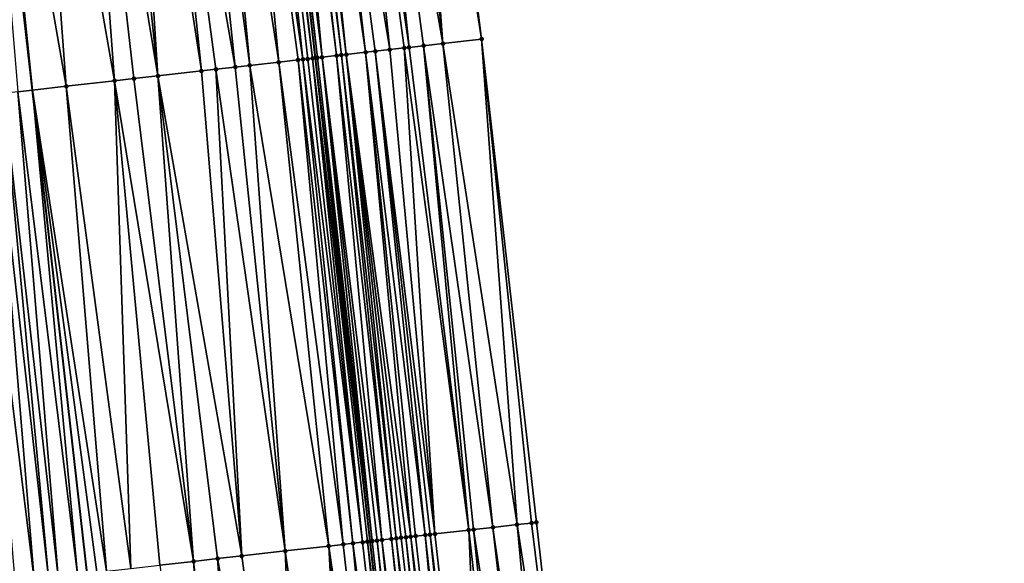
# Model space of a CAD drawing. Header units: feet. Extents: x 2004186 to 2014793, y 836912 to 864902.
# Tile 303 of 656: x 2010711 to 2010751, y 846584 to 846607. Entities that reach past the tile are written whole.
import ezdxf

# ---------------------------------------------------------------- set-up
doc = ezdxf.new("R2010")
doc.units = ezdxf.units.FT
doc.header["$LTSCALE"] = 100
doc.header["$MEASUREMENT"] = 0
for name, color, linetype, lineweight in [('EP_Travel Lane', 5, 'Continuous', 40), ('GPL_Skip Line', 2, 'Continuous', 40), ('Road Shots', 4, 'Continuous', 200), ('Road X-Section', 30, 'Continuous', 13)]:
    doc.layers.add(name, color=color, linetype=linetype, lineweight=lineweight)
doc.layers.add('I-77 SB_MM21-27-Surface-Border', color=7, linetype='Continuous')
doc.layers.add('I-77 SB_MM21-27-Surface-TIN', color=7, linetype='Continuous')

msp = doc.modelspace()

# ---------------------------------------------------------------- linework, layer by layer
at = {"layer": 'EP_Travel Lane'}
msp.add_polyline3d([(2010746.259659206, 846361.4718265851, 432.4409175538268), (2010744.67706048, 846381.4357524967, 432.6228364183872), (2010743.072637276, 846401.3705133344, 432.778790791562), (2010741.468191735, 846421.3055517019, 432.9162438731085), (2010739.747852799, 846441.3626244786, 433.0615329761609), (2010737.914762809, 846461.2920762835, 433.2014829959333), (2010736.070887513, 846481.2060482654, 433.356833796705), (2010734.227110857, 846501.1189549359, 433.5070528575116), (2010732.287668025, 846521.116699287, 433.7008599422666), (2010729.770920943, 846545.319774, 433.8500635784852), (2010727.518606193, 846565.1922004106, 433.9705695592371), (2010725.2662734, 846585.0647860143, 434.056638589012), (2010723.013937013, 846604.9374033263, 434.1358376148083), (2010720.732234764, 846624.9792221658, 434.2279998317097), (2010718.234095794, 846644.8225446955, 434.2954685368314), (2010715.735963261, 846664.6658160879, 434.3752531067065), (2010713.237841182, 846684.5090044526, 434.4749568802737)], dxfattribs=at)
at = {"layer": 'GPL_Skip Line'}
msp.add_polyline3d([(2010734.617451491, 846360.5594250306, 431.9941093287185), (2010733.025973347, 846380.4948676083, 432.1625931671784), (2010731.409516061, 846400.4284173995, 432.325664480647), (2010729.793053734, 846420.3620293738, 432.467986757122), (2010728.069054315, 846440.2864457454, 432.6096846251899), (2010726.21669693, 846460.1997938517, 432.7514885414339), (2010724.351219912, 846480.111282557, 432.9079875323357), (2010722.485731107, 846500.0228970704, 433.0638648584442), (2010720.544946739, 846519.927025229, 433.2578940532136), (2010718.140114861, 846544.0008914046, 433.4169742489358), (2010715.883260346, 846563.8728191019, 433.5338772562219), (2010713.626386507, 846583.7449169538, 433.6139725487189), (2010711.369514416, 846603.6169994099, 433.697398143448), (2010709.099465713, 846623.4874468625, 433.7894488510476), (2010706.552418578, 846643.3244748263, 433.860446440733), (2010704.005384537, 846663.1614008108, 433.9559335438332), (2010701.458350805, 846682.9983243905, 434.0519981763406), (2010698.883065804, 846702.8314638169, 434.1350826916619)], dxfattribs=at)
at = {"layer": 'I-77 SB_MM21-27-Surface-Border', "color": 3, "linetype": 'ByBlock', "lineweight": -2}
msp.add_polyline3d([(2010719.312135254, 846685.2879506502, 434.7076173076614), (2010721.660792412, 846665.4255960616, 434.6020388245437), (2010724.604577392, 846645.6395493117, 434.5214249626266), (2010727.350005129, 846625.8279209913, 434.4675148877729), (2010729.851073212, 846605.7127080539, 434.3897048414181), (2010732.107943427, 846585.8406421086, 434.3027260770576), (2010734.364810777, 846565.968601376, 434.210275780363), (2010736.422944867, 846546.0740862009, 434.0973871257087), (2010738.851227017, 846521.7817855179, 433.9343033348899), (2010741.00522275, 846501.7516160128, 433.7713409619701), (2010743.26886303, 846481.8784288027, 433.6327471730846), (2010745.134406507, 846461.9662307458, 433.4748969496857), (2010746.988906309, 846442.0297828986, 433.3554525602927), (2010748.133269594, 846421.8440917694, 433.18541255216), (2010748.753034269, 846401.8292767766, 433.0085829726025), (2010750.170162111, 846381.8793619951, 432.8382511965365), (2010751.366102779, 846361.8719435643, 432.6467753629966)], dxfattribs=at)
at = {"layer": 'I-77 SB_MM21-27-Surface-TIN', "color": 128, "linetype": 'ByBlock', "lineweight": -2}
for points in [[(2010724.771126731, 846625.4971849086, 434.3757625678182), (2010723.977623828, 846625.3954344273, 434.3440569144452), (2010726.870187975, 846605.3745906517, 434.2996482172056)], [(2010726.159753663, 846625.6752727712, 434.425359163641), (2010724.771126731, 846625.4971849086, 434.3757625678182), (2010728.261264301, 846605.532409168, 434.3350995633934)], [(2010724.771126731, 846625.4971849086, 434.3757625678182), (2010727.466360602, 846605.4422530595, 434.3092388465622), (2010728.261264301, 846605.532409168, 434.3350995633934)], [(2010724.771126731, 846625.4971849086, 434.3757625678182), (2010726.870187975, 846605.3745906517, 434.2996482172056), (2010727.466360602, 846605.4422530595, 434.3092388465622)], [(2010726.754878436, 846625.7516043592, 434.4446412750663), (2010726.159753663, 846625.6752727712, 434.425359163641), (2010728.261264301, 846605.532409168, 434.3350995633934)], [(2010726.754878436, 846625.7516043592, 434.4446412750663), (2010729.851073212, 846605.7127080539, 434.3897048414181), (2010727.350005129, 846625.8279209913, 434.4675148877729)], [(2010726.754878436, 846625.7516043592, 434.4446412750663), (2010728.261264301, 846605.532409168, 434.3350995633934), (2010729.851073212, 846605.7127080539, 434.3897048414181)], [(2010721.398755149, 846625.0646226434, 434.2704835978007), (2010720.803619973, 846624.9883720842, 434.2317430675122), (2010723.293103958, 846604.969041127, 434.150185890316)], [(2010721.597132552, 846625.090047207, 434.281545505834), (2010721.398755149, 846625.0646226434, 434.2704835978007), (2010723.889295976, 846605.036532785, 434.1967129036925)], [(2010721.398755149, 846625.0646226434, 434.2704835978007), (2010723.293103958, 846604.969041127, 434.150185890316), (2010723.889295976, 846605.036532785, 434.1967129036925)], [(2010721.795508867, 846625.1154802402, 434.2905734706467), (2010721.597132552, 846625.090047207, 434.281545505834), (2010724.08802509, 846605.0590437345, 434.2092518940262)], [(2010721.597132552, 846625.090047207, 434.281545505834), (2010723.889295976, 846605.036532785, 434.1967129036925), (2010724.08802509, 846605.0590437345, 434.2092518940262)], [(2010722.19225747, 846625.1663776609, 434.3010999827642), (2010721.795508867, 846625.1154802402, 434.2905734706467), (2010724.286750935, 846605.0815834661, 434.2155646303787)], [(2010721.795508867, 846625.1154802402, 434.2905734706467), (2010724.08802509, 846605.0590437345, 434.2092518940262), (2010724.286750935, 846605.0815834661, 434.2155646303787)], [(2010722.787377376, 846625.2427471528, 434.3112798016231), (2010722.19225747, 846625.1663776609, 434.3010999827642), (2010725.081650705, 846605.1717741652, 434.2339427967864)], [(2010722.19225747, 846625.1663776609, 434.3010999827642), (2010724.286750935, 846605.0815834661, 434.2155646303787), (2010725.081650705, 846605.1717741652, 434.2339427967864)], [(2010723.977623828, 846625.3954344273, 434.3440569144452), (2010722.787377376, 846625.2427471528, 434.3112798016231), (2010726.07528316, 846605.2844443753, 434.2716605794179)], [(2010722.787377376, 846625.2427471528, 434.3112798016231), (2010725.479103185, 846605.2168466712, 434.2480733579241), (2010726.07528316, 846605.2844443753, 434.2716605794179)], [(2010722.787377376, 846625.2427471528, 434.3112798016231), (2010725.081650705, 846605.1717741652, 434.2339427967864), (2010725.479103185, 846605.2168466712, 434.2480733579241)], [(2010723.977623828, 846625.3954344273, 434.3440569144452), (2010726.671462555, 846605.3520471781, 434.2941448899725), (2010726.870187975, 846605.3745906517, 434.2996482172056)], [(2010723.977623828, 846625.3954344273, 434.3440569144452), (2010726.07528316, 846605.2844443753, 434.2716605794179), (2010726.671462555, 846605.3520471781, 434.2941448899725)], [(2010718.423117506, 846624.6830720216, 434.1483014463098), (2010717.629613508, 846624.5813300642, 434.1145488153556), (2010720.312205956, 846604.631036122, 434.0358155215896)], [(2010719.613368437, 846624.8357244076, 434.1894568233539), (2010718.423117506, 846624.6830720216, 434.1483014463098), (2010721.504568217, 846604.7662111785, 434.0873924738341)], [(2010718.423117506, 846624.6830720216, 434.1483014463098), (2010720.312205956, 846604.631036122, 434.0358155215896), (2010721.504568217, 846604.7662111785, 434.0873924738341)], [(2010720.406867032, 846624.9375084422, 434.2131049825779), (2010719.613368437, 846624.8357244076, 434.1894568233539), (2010722.498199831, 846604.8788887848, 434.1235104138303)], [(2010719.613368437, 846624.8357244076, 434.1894568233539), (2010722.299472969, 846604.8563580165, 434.115258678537), (2010722.498199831, 846604.8788887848, 434.1235104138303)], [(2010719.613368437, 846624.8357244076, 434.1894568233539), (2010721.504568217, 846604.7662111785, 434.0873924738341), (2010722.299472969, 846604.8563580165, 434.115258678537)], [(2010720.605242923, 846624.9629447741, 434.2213407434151), (2010720.406867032, 846624.9375084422, 434.2131049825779), (2010722.895649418, 846604.9239867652, 434.132130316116)], [(2010720.406867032, 846624.9375084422, 434.2131049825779), (2010722.696925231, 846604.9014324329, 434.1289759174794), (2010722.895649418, 846604.9239867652, 434.132130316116)], [(2010720.406867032, 846624.9375084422, 434.2131049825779), (2010722.498199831, 846604.8788887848, 434.1235104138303), (2010722.696925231, 846604.9014324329, 434.1289759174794)], [(2010720.605242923, 846624.9629447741, 434.2213407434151), (2010723.013937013, 846604.9374033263, 434.1358376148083), (2010720.732234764, 846624.9792221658, 434.2279998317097)], [(2010720.605242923, 846624.9629447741, 434.2213407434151), (2010722.895649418, 846604.9239867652, 434.132130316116), (2010723.013937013, 846604.9374033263, 434.1358376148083)], [(2010720.803619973, 846624.9883720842, 434.2317430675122), (2010720.732234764, 846624.9792221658, 434.2279998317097), (2010723.094375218, 846604.9465268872, 434.1383586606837)], [(2010723.094375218, 846604.9465268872, 434.1383586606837), (2010720.732234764, 846624.9792221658, 434.2279998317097), (2010723.013937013, 846604.9374033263, 434.1358376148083)], [(2010720.803619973, 846624.9883720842, 434.2317430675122), (2010723.094375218, 846604.9465268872, 434.1383586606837), (2010723.293103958, 846604.969041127, 434.150185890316)], [(2010715.249108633, 846624.2760487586, 434.0266028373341), (2010714.455605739, 846624.1742982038, 433.9949148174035), (2010716.536403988, 846604.2028773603, 433.8950757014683)], [(2010716.24098251, 846624.4032738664, 434.0573482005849), (2010715.249108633, 846624.2760487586, 434.0266028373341), (2010718.324943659, 846604.4056727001, 433.9653555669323)], [(2010715.249108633, 846624.2760487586, 434.0266028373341), (2010716.536403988, 846604.2028773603, 433.8950757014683), (2010718.324943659, 846604.4056727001, 433.9653555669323)], [(2010717.629613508, 846624.5813300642, 434.1145488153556), (2010716.24098251, 846624.4032738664, 434.0573482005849), (2010719.716027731, 846604.5634230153, 434.0155601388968)], [(2010716.24098251, 846624.4032738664, 434.0573482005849), (2010718.921121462, 846604.473289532, 433.9848051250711), (2010719.716027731, 846604.5634230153, 434.0155601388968)], [(2010716.24098251, 846624.4032738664, 434.0573482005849), (2010718.324943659, 846604.4056727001, 433.9653555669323), (2010718.921121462, 846604.473289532, 433.9848051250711)], [(2010717.629613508, 846624.5813300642, 434.1145488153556), (2010719.716027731, 846604.5634230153, 434.0155601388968), (2010720.312205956, 846604.631036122, 434.0358155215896)], [(2010713.265354, 846624.0216521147, 433.9522473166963), (2010711.281594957, 846623.7672898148, 433.8696443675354), (2010714.747866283, 846604.000064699, 433.8285427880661)], [(2010714.455605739, 846624.1742982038, 433.9949148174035), (2010713.265354, 846624.0216521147, 433.9522473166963), (2010716.536403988, 846604.2028773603, 433.8950757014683)], [(2010713.265354, 846624.0216521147, 433.9522473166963), (2010715.542773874, 846604.0901865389, 433.8618165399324), (2010716.536403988, 846604.2028773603, 433.8950757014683)], [(2010713.265354, 846624.0216521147, 433.9522473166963), (2010714.747866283, 846604.000064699, 433.8285427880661), (2010715.542773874, 846604.0901865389, 433.8618165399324)], [(2010709.297840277, 846623.5128935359, 433.7952012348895), (2010709.099465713, 846623.4874468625, 433.7894488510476), (2010711.369514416, 846603.6169994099, 433.697398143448)], [(2010710.773334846, 846603.5493981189, 433.6745867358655), (2010711.369514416, 846603.6169994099, 433.697398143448), (2010709.099465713, 846623.4874468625, 433.7894488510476)], [(2010711.281594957, 846623.7672898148, 433.8696443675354), (2010709.297840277, 846623.5128935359, 433.7952012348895), (2010712.760600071, 846603.7747357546, 433.7506247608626)], [(2010709.297840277, 846623.5128935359, 433.7952012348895), (2010711.369514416, 846603.6169994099, 433.697398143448), (2010712.760600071, 846603.7747357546, 433.7506247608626)], [(2010711.281594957, 846623.7672898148, 433.8696443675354), (2010712.760600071, 846603.7747357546, 433.7506247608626), (2010714.747866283, 846604.000064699, 433.8285427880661)], [(2010728.261264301, 846605.532409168, 434.3350995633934), (2010731.313043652, 846585.7504514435, 434.2843398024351), (2010729.851073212, 846605.7127080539, 434.3897048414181)], [(2010729.851073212, 846605.7127080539, 434.3897048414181), (2010731.909217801, 846585.8181004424, 434.2968316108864), (2010732.107943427, 846585.8406421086, 434.3027260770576)], [(2010729.851073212, 846605.7127080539, 434.3897048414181), (2010731.313043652, 846585.7504514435, 434.2843398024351), (2010731.909217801, 846585.8181004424, 434.2968316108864)], [(2010725.479103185, 846605.2168466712, 434.2480733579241), (2010725.081650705, 846605.1717741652, 434.2339427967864), (2010727.537246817, 846585.3222474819, 434.1533738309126)], [(2010726.07528316, 846605.2844443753, 434.2716605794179), (2010725.479103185, 846605.2168466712, 434.2480733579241), (2010727.934703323, 846585.3672845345, 434.1751740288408)], [(2010725.479103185, 846605.2168466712, 434.2480733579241), (2010727.735975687, 846585.3447605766, 434.1654489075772), (2010727.934703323, 846585.3672845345, 434.1751740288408)], [(2010725.479103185, 846605.2168466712, 434.2480733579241), (2010727.537246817, 846585.3222474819, 434.1533738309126), (2010727.735975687, 846585.3447605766, 434.1654489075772)], [(2010726.671462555, 846605.3520471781, 434.2941448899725), (2010726.07528316, 846605.2844443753, 434.2716605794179), (2010727.934703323, 846585.3672845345, 434.1751740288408)], [(2010726.870187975, 846605.3745906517, 434.2996482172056), (2010726.671462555, 846605.3520471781, 434.2941448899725), (2010729.325784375, 846585.5250614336, 434.2196293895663)], [(2010726.671462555, 846605.3520471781, 434.2941448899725), (2010727.934703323, 846585.3672845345, 434.1751740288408), (2010729.325784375, 846585.5250614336, 434.2196293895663)], [(2010727.466360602, 846605.4422530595, 434.3092388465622), (2010726.870187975, 846605.3745906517, 434.2996482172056), (2010729.325784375, 846585.5250614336, 434.2196293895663)], [(2010728.261264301, 846605.532409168, 434.3350995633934), (2010727.466360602, 846605.4422530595, 434.3092388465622), (2010730.319413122, 846585.6377642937, 434.250285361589)], [(2010727.466360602, 846605.4422530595, 434.3092388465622), (2010729.524510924, 846585.547594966, 434.2272833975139), (2010730.319413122, 846585.6377642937, 434.250285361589)], [(2010727.466360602, 846605.4422530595, 434.3092388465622), (2010729.325784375, 846585.5250614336, 434.2196293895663), (2010729.524510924, 846585.547594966, 434.2272833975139)], [(2010728.261264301, 846605.532409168, 434.3350995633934), (2010730.319413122, 846585.6377642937, 434.250285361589), (2010731.313043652, 846585.7504514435, 434.2843398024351)], [(2010722.299472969, 846604.8563580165, 434.115258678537), (2010721.504568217, 846604.7662111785, 434.0873924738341), (2010724.158897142, 846584.939162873, 434.0264049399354)], [(2010722.498199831, 846604.8788887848, 434.1235104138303), (2010722.299472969, 846604.8563580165, 434.115258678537), (2010724.556347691, 846584.9842523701, 434.0368604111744)], [(2010722.299472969, 846604.8563580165, 434.115258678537), (2010724.158897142, 846584.939162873, 434.0264049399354), (2010724.556347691, 846584.9842523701, 434.0368604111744)], [(2010722.696925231, 846604.9014324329, 434.1289759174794), (2010722.498199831, 846604.8788887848, 434.1235104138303), (2010724.953800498, 846585.0293220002, 434.0516134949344)], [(2010722.498199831, 846604.8788887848, 434.1235104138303), (2010724.556347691, 846584.9842523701, 434.0368604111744), (2010724.953800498, 846585.0293220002, 434.0516134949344)], [(2010722.895649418, 846604.9239867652, 434.132130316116), (2010722.696925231, 846604.9014324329, 434.1289759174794), (2010724.953800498, 846585.0293220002, 434.0516134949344)], [(2010722.895649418, 846604.9239867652, 434.132130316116), (2010725.2662734, 846585.0647860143, 434.056638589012), (2010723.013937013, 846604.9374033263, 434.1358376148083)], [(2010722.895649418, 846604.9239867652, 434.132130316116), (2010725.152525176, 846585.0518720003, 434.0557051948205), (2010725.2662734, 846585.0647860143, 434.056638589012)], [(2010722.895649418, 846604.9239867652, 434.132130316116), (2010724.953800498, 846585.0293220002, 434.0516134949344), (2010725.152525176, 846585.0518720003, 434.0557051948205)], [(2010723.094375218, 846604.9465268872, 434.1383586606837), (2010723.013937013, 846604.9374033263, 434.1358376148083), (2010725.351248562, 846585.0744333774, 434.0573358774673)], [(2010725.351248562, 846585.0744333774, 434.0573358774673), (2010723.013937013, 846604.9374033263, 434.1358376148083), (2010725.2662734, 846585.0647860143, 434.056638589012)], [(2010723.293103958, 846604.969041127, 434.150185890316), (2010723.094375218, 846604.9465268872, 434.1383586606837), (2010725.351248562, 846585.0744333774, 434.0573358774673)], [(2010723.889295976, 846605.036532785, 434.1967129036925), (2010723.293103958, 846604.969041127, 434.150185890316), (2010725.748706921, 846585.1194541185, 434.0826646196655)], [(2010723.293103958, 846604.969041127, 434.150185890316), (2010725.549976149, 846585.0969577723, 434.0669664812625), (2010725.748706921, 846585.1194541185, 434.0826646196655)], [(2010723.293103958, 846604.969041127, 434.150185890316), (2010725.351248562, 846585.0744333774, 434.0573358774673), (2010725.549976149, 846585.0969577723, 434.0669664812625)], [(2010724.08802509, 846605.0590437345, 434.2092518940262), (2010723.889295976, 846605.036532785, 434.1967129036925), (2010726.146169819, 846585.1644348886, 434.1166398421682)], [(2010723.889295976, 846605.036532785, 434.1967129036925), (2010725.748706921, 846585.1194541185, 434.0826646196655), (2010726.146169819, 846585.1644348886, 434.1166398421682)], [(2010724.286750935, 846605.0815834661, 434.2155646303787), (2010724.08802509, 846605.0590437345, 434.2092518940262), (2010726.344895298, 846585.1869778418, 434.1222559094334)], [(2010724.08802509, 846605.0590437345, 434.2092518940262), (2010726.146169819, 846585.1644348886, 434.1166398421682), (2010726.344895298, 846585.1869778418, 434.1222559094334)], [(2010725.081650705, 846605.1717741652, 434.2339427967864), (2010724.286750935, 846605.0815834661, 434.2155646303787), (2010726.94106789, 846585.2546405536, 434.131781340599)], [(2010724.286750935, 846605.0815834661, 434.2155646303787), (2010726.742340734, 846585.2321123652, 434.1229713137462), (2010726.94106789, 846585.2546405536, 434.131781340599)], [(2010724.286750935, 846605.0815834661, 434.2155646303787), (2010726.543616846, 846585.2095554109, 434.1203839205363), (2010726.742340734, 846585.2321123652, 434.1229713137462)], [(2010724.286750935, 846605.0815834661, 434.2155646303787), (2010726.344895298, 846585.1869778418, 434.1222559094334), (2010726.543616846, 846585.2095554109, 434.1203839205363)], [(2010725.081650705, 846605.1717741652, 434.2339427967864), (2010727.139796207, 846585.2771585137, 434.1428039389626), (2010727.537246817, 846585.3222474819, 434.1533738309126)], [(2010725.081650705, 846605.1717741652, 434.2339427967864), (2010726.94106789, 846585.2546405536, 434.131781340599), (2010727.139796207, 846585.2771585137, 434.1428039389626)], [(2010718.324943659, 846604.4056727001, 433.9653555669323), (2010716.536403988, 846604.2028773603, 433.8950757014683), (2010719.985640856, 846584.4659477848, 433.8680304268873)], [(2010718.921121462, 846604.473289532, 433.9848051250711), (2010718.324943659, 846604.4056727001, 433.9653555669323), (2010719.985640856, 846584.4659477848, 433.8680304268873)], [(2010719.716027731, 846604.5634230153, 434.0155601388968), (2010718.921121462, 846604.473289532, 433.9848051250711), (2010721.77417834, 846584.668762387, 433.9341452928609)], [(2010718.921121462, 846604.473289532, 433.9848051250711), (2010719.985640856, 846584.4659477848, 433.8680304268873), (2010721.77417834, 846584.668762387, 433.9341452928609)], [(2010720.312205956, 846604.631036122, 434.0358155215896), (2010719.716027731, 846604.5634230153, 434.0155601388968), (2010721.77417834, 846584.668762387, 433.9341452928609)], [(2010721.504568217, 846604.7662111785, 434.0873924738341), (2010720.312205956, 846604.631036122, 434.0358155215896), (2010723.562719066, 846584.871548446, 434.0064345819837)], [(2010720.312205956, 846604.631036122, 434.0358155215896), (2010721.77417834, 846584.668762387, 433.9341452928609), (2010723.562719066, 846584.871548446, 434.0064345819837)], [(2010721.504568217, 846604.7662111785, 434.0873924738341), (2010723.562719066, 846584.871548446, 434.0064345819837), (2010724.158897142, 846584.939162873, 434.0264049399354)], [(2010714.747866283, 846604.000064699, 433.8285427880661), (2010712.760600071, 846603.7747357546, 433.7506247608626), (2010715.414924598, 846583.9477261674, 433.6812529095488)], [(2010715.542773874, 846604.0901865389, 433.8618165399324), (2010714.747866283, 846604.000064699, 433.8285427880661), (2010717.998374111, 846584.2406235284, 433.7890962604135)], [(2010714.747866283, 846604.000064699, 433.8285427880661), (2010716.60728484, 846584.082919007, 433.7289842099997), (2010717.998374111, 846584.2406235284, 433.7890962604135)], [(2010714.747866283, 846604.000064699, 433.8285427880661), (2010715.414924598, 846583.9477261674, 433.6812529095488), (2010716.60728484, 846584.082919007, 433.7289842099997)], [(2010716.536403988, 846604.2028773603, 433.8950757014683), (2010715.542773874, 846604.0901865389, 433.8618165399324), (2010717.998374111, 846584.2406235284, 433.7890962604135)], [(2010716.536403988, 846604.2028773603, 433.8950757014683), (2010718.992006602, 846584.3532934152, 433.8268850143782), (2010719.985640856, 846584.4659477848, 433.8680304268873)], [(2010716.536403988, 846604.2028773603, 433.8950757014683), (2010717.998374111, 846584.2406235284, 433.7890962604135), (2010718.992006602, 846584.3532934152, 433.8268850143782)], [(2010710.773334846, 846603.5493981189, 433.6745867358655), (2010713.228935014, 846583.6998357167, 433.6017301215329), (2010711.369514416, 846603.6169994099, 433.697398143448)], [(2010712.760600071, 846603.7747357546, 433.7506247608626), (2010711.369514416, 846603.6169994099, 433.697398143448), (2010714.421292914, 846583.8350491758, 433.6450010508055)], [(2010713.228935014, 846583.6998357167, 433.6017301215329), (2010713.626386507, 846583.7449169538, 433.6139725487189), (2010711.369514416, 846603.6169994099, 433.697398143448)], [(2010714.02383799, 846583.7899981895, 433.6262149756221), (2010711.369514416, 846603.6169994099, 433.697398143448), (2010713.626386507, 846583.7449169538, 433.6139725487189)], [(2010714.421292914, 846583.8350491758, 433.6450010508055), (2010711.369514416, 846603.6169994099, 433.697398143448), (2010714.02383799, 846583.7899981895, 433.6262149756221)], [(2010712.760600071, 846603.7747357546, 433.7506247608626), (2010714.421292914, 846583.8350491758, 433.6450010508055), (2010715.414924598, 846583.9477261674, 433.6812529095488)], [(2010709.779704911, 846603.4367057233, 433.6416681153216), (2010708.984794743, 846603.3466065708, 433.6034866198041), (2010711.44039661, 846583.4970292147, 433.5338630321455)], [(2010708.984794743, 846603.3466065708, 433.6034866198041), (2010710.645487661, 846583.4069193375, 433.4980007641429), (2010711.44039661, 846583.4970292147, 433.5338630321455)], [(2010710.17715782, 846603.4817744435, 433.6566175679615), (2010709.779704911, 846603.4367057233, 433.6416681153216), (2010712.036579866, 846583.5645980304, 433.5636999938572)], [(2010709.779704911, 846603.4367057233, 433.6416681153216), (2010711.44039661, 846583.4970292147, 433.5338630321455), (2010712.036579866, 846583.5645980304, 433.5636999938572)], [(2010710.773334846, 846603.5493981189, 433.6745867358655), (2010710.17715782, 846603.4817744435, 433.6566175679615), (2010712.434032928, 846583.609665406, 433.5789407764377)], [(2010710.17715782, 846603.4817744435, 433.6566175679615), (2010712.036579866, 846583.5645980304, 433.5636999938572), (2010712.434032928, 846583.609665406, 433.5789407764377)], [(2010710.773334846, 846603.5493981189, 433.6745867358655), (2010712.434032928, 846583.609665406, 433.5789407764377), (2010713.228935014, 846583.6998357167, 433.6017301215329)], [(2010731.909217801, 846585.8181004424, 434.2968316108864), (2010731.313043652, 846585.7504514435, 434.2843398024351), (2010734.364810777, 846565.968601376, 434.210275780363)], [(2010731.909217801, 846585.8181004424, 434.2968316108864), (2010734.364810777, 846565.968601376, 434.210275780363), (2010732.107943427, 846585.8406421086, 434.3027260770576)], [(2010727.934703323, 846585.3672845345, 434.1751740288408), (2010727.735975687, 846585.3447605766, 434.1654489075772), (2010730.191569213, 846565.4952566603, 434.0799420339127)], [(2010729.325784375, 846585.5250614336, 434.2196293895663), (2010727.934703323, 846585.3672845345, 434.1751740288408), (2010730.191569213, 846565.4952566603, 434.0799420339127)], [(2010729.524510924, 846585.547594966, 434.2272833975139), (2010729.325784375, 846585.5250614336, 434.2196293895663), (2010731.58265001, 846565.6530358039, 434.1239118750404)], [(2010729.325784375, 846585.5250614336, 434.2196293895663), (2010730.191569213, 846565.4952566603, 434.0799420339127), (2010731.58265001, 846565.6530358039, 434.1239118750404)], [(2010730.319413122, 846585.6377642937, 434.250285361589), (2010729.524510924, 846585.547594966, 434.2272833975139), (2010732.576279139, 846565.7657352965, 434.1552963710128)], [(2010729.524510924, 846585.547594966, 434.2272833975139), (2010731.58265001, 846565.6530358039, 434.1239118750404), (2010732.576279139, 846565.7657352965, 434.1552963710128)], [(2010731.313043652, 846585.7504514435, 434.2843398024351), (2010730.319413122, 846585.6377642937, 434.250285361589), (2010733.172456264, 846565.8333580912, 434.1734566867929)], [(2010730.319413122, 846585.6377642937, 434.250285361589), (2010732.576279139, 846565.7657352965, 434.1552963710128), (2010733.172456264, 846565.8333580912, 434.1734566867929)], [(2010731.313043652, 846585.7504514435, 434.2843398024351), (2010733.172456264, 846565.8333580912, 434.1734566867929), (2010734.364810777, 846565.968601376, 434.210275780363)], [(2010724.556347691, 846584.9842523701, 434.0368604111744), (2010724.158897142, 846584.939162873, 434.0264049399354), (2010726.415765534, 846565.0671129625, 433.9359395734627)], [(2010724.953800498, 846585.0293220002, 434.0516134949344), (2010724.556347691, 846584.9842523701, 434.0368604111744), (2010727.210670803, 846565.1572552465, 433.9647916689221)], [(2010724.556347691, 846584.9842523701, 434.0368604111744), (2010726.415765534, 846565.0671129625, 433.9359395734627), (2010727.210670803, 846565.1572552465, 433.9647916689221)], [(2010725.152525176, 846585.0518720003, 434.0557051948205), (2010724.953800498, 846585.0293220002, 434.0516134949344), (2010727.210670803, 846565.1572552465, 433.9647916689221)], [(2010725.152525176, 846585.0518720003, 434.0557051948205), (2010727.518606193, 846565.1922004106, 433.9705695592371), (2010725.2662734, 846585.0647860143, 434.056638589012)], [(2010725.152525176, 846585.0518720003, 434.0557051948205), (2010727.409395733, 846565.1798030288, 433.9693631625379), (2010727.518606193, 846565.1922004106, 433.9705695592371)], [(2010725.152525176, 846585.0518720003, 434.0557051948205), (2010727.210670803, 846565.1572552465, 433.9647916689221), (2010727.409395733, 846565.1798030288, 433.9693631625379)], [(2010725.351248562, 846585.0744333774, 434.0573358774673), (2010725.2662734, 846585.0647860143, 434.056638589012), (2010727.608119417, 846565.2023617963, 433.9715583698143)], [(2010727.608119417, 846565.2023617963, 433.9715583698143), (2010725.2662734, 846585.0647860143, 434.056638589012), (2010727.518606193, 846565.1922004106, 433.9705695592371)], [(2010725.549976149, 846585.0969577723, 434.0669664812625), (2010725.351248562, 846585.0744333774, 434.0573358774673), (2010727.608119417, 846565.2023617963, 433.9715583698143)], [(2010725.748706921, 846585.1194541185, 434.0826646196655), (2010725.549976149, 846585.0969577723, 434.0669664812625), (2010727.80684916, 846565.2248671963, 433.985297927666)], [(2010725.549976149, 846585.0969577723, 434.0669664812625), (2010727.608119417, 846565.2023617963, 433.9715583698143), (2010727.80684916, 846565.2248671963, 433.985297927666)], [(2010726.146169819, 846585.1644348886, 434.1166398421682), (2010725.748706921, 846585.1194541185, 434.0826646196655), (2010728.2043113, 846565.2698546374, 434.0178301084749)], [(2010725.748706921, 846585.1194541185, 434.0826646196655), (2010728.00558231, 846565.2473426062, 434.0055249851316), (2010728.2043113, 846565.2698546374, 434.0178301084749)], [(2010725.748706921, 846585.1194541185, 434.0826646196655), (2010727.80684916, 846565.2248671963, 433.985297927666), (2010728.00558231, 846565.2473426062, 434.0055249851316)], [(2010726.344895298, 846585.1869778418, 434.1222559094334), (2010726.146169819, 846585.1644348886, 434.1166398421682), (2010728.403036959, 846565.2923960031, 434.0237896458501)], [(2010726.146169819, 846585.1644348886, 434.1166398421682), (2010728.2043113, 846565.2698546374, 434.0178301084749), (2010728.403036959, 846565.2923960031, 434.0237896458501)], [(2010726.543616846, 846585.2095554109, 434.1203839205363), (2010726.344895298, 846585.1869778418, 434.1222559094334), (2010728.80048023, 846565.337549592, 434.0203808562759)], [(2010726.344895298, 846585.1869778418, 434.1222559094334), (2010728.403036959, 846565.2923960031, 434.0237896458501), (2010728.80048023, 846565.337549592, 434.0203808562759)], [(2010726.742340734, 846585.2321123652, 434.1229713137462), (2010726.543616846, 846585.2095554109, 434.1203839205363), (2010728.80048023, 846565.337549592, 434.0203808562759)], [(2010726.94106789, 846585.2546405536, 434.131781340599), (2010726.742340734, 846585.2321123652, 434.1229713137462), (2010728.999204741, 846565.3601010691, 434.0241530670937)], [(2010726.742340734, 846585.2321123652, 434.1229713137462), (2010728.80048023, 846565.337549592, 434.0203808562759), (2010728.999204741, 846565.3601010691, 434.0241530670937)], [(2010727.139796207, 846585.2771585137, 434.1428039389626), (2010726.94106789, 846585.2546405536, 434.131781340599), (2010729.396658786, 846565.4051597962, 434.0412647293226)], [(2010726.94106789, 846585.2546405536, 434.131781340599), (2010728.999204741, 846565.3601010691, 434.0241530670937), (2010729.396658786, 846565.4051597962, 434.0412647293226)], [(2010727.537246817, 846585.3222474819, 434.1533738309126), (2010727.139796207, 846585.2771585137, 434.1428039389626), (2010729.396658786, 846565.4051597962, 434.0412647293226)], [(2010727.735975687, 846585.3447605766, 434.1654489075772), (2010727.537246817, 846585.3222474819, 434.1533738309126), (2010729.794110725, 846565.4502370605, 434.0543663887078)], [(2010727.537246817, 846585.3222474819, 434.1533738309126), (2010729.396658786, 846565.4051597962, 434.0412647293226), (2010729.794110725, 846565.4502370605, 434.0543663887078)], [(2010727.735975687, 846585.3447605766, 434.1654489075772), (2010729.794110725, 846565.4502370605, 434.0543663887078), (2010730.191569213, 846565.4952566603, 434.0799420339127)], [(2010721.77417834, 846584.668762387, 433.9341452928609), (2010719.985640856, 846584.4659477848, 433.8680304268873), (2010722.639960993, 846564.6389768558, 433.7902950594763)], [(2010723.562719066, 846584.871548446, 434.0064345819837), (2010721.77417834, 846584.668762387, 433.9341452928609), (2010724.627225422, 846564.8643214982, 433.8648194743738)], [(2010721.77417834, 846584.668762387, 433.9341452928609), (2010722.639960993, 846564.6389768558, 433.7902950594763), (2010724.627225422, 846564.8643214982, 433.8648194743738)], [(2010724.158897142, 846584.939162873, 434.0264049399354), (2010723.562719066, 846584.871548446, 434.0064345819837), (2010726.415765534, 846565.0671129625, 433.9359395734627)], [(2010723.562719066, 846584.871548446, 434.0064345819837), (2010725.223404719, 846564.9319251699, 433.8871164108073), (2010726.415765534, 846565.0671129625, 433.9359395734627)], [(2010723.562719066, 846584.871548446, 434.0064345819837), (2010724.627225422, 846564.8643214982, 433.8648194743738), (2010725.223404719, 846564.9319251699, 433.8871164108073)], [(2010717.998374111, 846584.2406235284, 433.7890962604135), (2010716.60728484, 846584.082919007, 433.7289842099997), (2010719.460334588, 846564.2784546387, 433.6647371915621)], [(2010718.992006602, 846584.3532934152, 433.8268850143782), (2010717.998374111, 846584.2406235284, 433.7890962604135), (2010720.453969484, 846564.3911033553, 433.7071054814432)], [(2010717.998374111, 846584.2406235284, 433.7890962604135), (2010719.460334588, 846564.2784546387, 433.6647371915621), (2010720.453969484, 846564.3911033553, 433.7071054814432)], [(2010719.985640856, 846584.4659477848, 433.8680304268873), (2010718.992006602, 846584.3532934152, 433.8268850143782), (2010722.639960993, 846564.6389768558, 433.7902950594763)], [(2010718.992006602, 846584.3532934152, 433.8268850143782), (2010720.453969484, 846564.3911033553, 433.7071054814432), (2010722.639960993, 846564.6389768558, 433.7902950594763)]]:
    msp.add_3dface(points, dxfattribs=at)
at = {"layer": 'Road Shots', "lineweight": 100}
for p in [(2010729.851073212, 846605.7127080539, 434.3897048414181), (2010725.479103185, 846605.2168466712, 434.2480733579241), (2010726.07528316, 846605.2844443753, 434.2716605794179), (2010726.671462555, 846605.3520471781, 434.2941448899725), (2010726.870187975, 846605.3745906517, 434.2996482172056), (2010727.466360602, 846605.4422530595, 434.3092388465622), (2010728.261264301, 846605.532409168, 434.3350995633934), (2010722.299472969, 846604.8563580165, 434.115258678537), (2010722.498199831, 846604.8788887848, 434.1235104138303), (2010722.696925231, 846604.9014324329, 434.1289759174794), (2010722.895649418, 846604.9239867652, 434.132130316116), (2010723.094375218, 846604.9465268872, 434.1383586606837), (2010723.293103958, 846604.969041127, 434.150185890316), (2010723.889295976, 846605.036532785, 434.1967129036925), (2010724.08802509, 846605.0590437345, 434.2092518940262), (2010724.286750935, 846605.0815834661, 434.2155646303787), (2010725.081650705, 846605.1717741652, 434.2339427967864), (2010718.324943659, 846604.4056727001, 433.9653555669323), (2010718.921121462, 846604.473289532, 433.9848051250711), (2010719.716027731, 846604.5634230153, 434.0155601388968), (2010720.312205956, 846604.631036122, 434.0358155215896), (2010721.504568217, 846604.7662111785, 434.0873924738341), (2010714.747866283, 846604.000064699, 433.8285427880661), (2010715.542773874, 846604.0901865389, 433.8618165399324), (2010716.536403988, 846604.2028773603, 433.8950757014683), (2010712.760600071, 846603.7747357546, 433.7506247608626), (2010731.909217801, 846585.8181004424, 434.2968316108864), (2010732.107943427, 846585.8406421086, 434.3027260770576), (2010727.934703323, 846585.3672845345, 434.1751740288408), (2010729.325784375, 846585.5250614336, 434.2196293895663), (2010729.524510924, 846585.547594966, 434.2272833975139), (2010730.319413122, 846585.6377642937, 434.250285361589), (2010731.313043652, 846585.7504514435, 434.2843398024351), (2010724.556347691, 846584.9842523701, 434.0368604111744), (2010724.953800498, 846585.0293220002, 434.0516134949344), (2010725.152525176, 846585.0518720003, 434.0557051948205), (2010725.351248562, 846585.0744333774, 434.0573358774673), (2010725.549976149, 846585.0969577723, 434.0669664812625), (2010725.748706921, 846585.1194541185, 434.0826646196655), (2010726.146169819, 846585.1644348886, 434.1166398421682), (2010726.344895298, 846585.1869778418, 434.1222559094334), (2010726.543616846, 846585.2095554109, 434.1203839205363), (2010726.742340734, 846585.2321123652, 434.1229713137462), (2010726.94106789, 846585.2546405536, 434.131781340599), (2010727.139796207, 846585.2771585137, 434.1428039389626), (2010727.537246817, 846585.3222474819, 434.1533738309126), (2010727.735975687, 846585.3447605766, 434.1654489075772), (2010721.77417834, 846584.668762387, 433.9341452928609), (2010723.562719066, 846584.871548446, 434.0064345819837), (2010724.158897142, 846584.939162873, 434.0264049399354), (2010717.998374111, 846584.2406235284, 433.7890962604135), (2010718.992006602, 846584.3532934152, 433.8268850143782), (2010719.985640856, 846584.4659477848, 433.8680304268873)]:
    msp.add_point(p, dxfattribs=at)
at = {"layer": 'Road X-Section', "extrusion": (-0.1128433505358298, 0.9936018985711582, 0.004652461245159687), "elevation": 614293.5710516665, "flags": 128}
msp.add_lwpolyline([(-2093372.679335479, -2425.500394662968), (-2093374.679335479, -2425.414319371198), (-2093375.679335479, -2425.36830002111), (-2093376.479335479, -2425.339994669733), (-2093376.879335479, -2425.317991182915), (-2093377.47933548, -2425.282859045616), (-2093377.679335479, -2425.273153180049), (-2093377.879335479, -2425.266208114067), (-2093378.279335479, -2425.260441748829), (-2093378.479335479, -2425.253748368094), (-2093378.679335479, -2425.24315265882), (-2093379.479335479, -2425.190717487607), (-2093379.879335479, -2425.170112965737), (-2093380.479335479, -2425.150933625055), (-2093381.479335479, -2425.116536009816), (-2093382.87933548, -2425.061358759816), (-2093384.279335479, -2425.011121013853), (-2093385.279335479, -2424.979416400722), (-2093386.279335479, -2424.941231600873), (-2093387.279335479, -2424.900984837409), (-2093388.479335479, -2424.860298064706), (-2093389.679335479, -2424.803166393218), (-2093390.279335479, -2424.783738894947), (-2093391.679335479, -2424.711918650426), (-2093392.079335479, -2424.696021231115), (-2093392.479335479, -2424.684359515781), (-2093393.279335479, -2424.665663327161), (-2093395.479335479, -2424.587858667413), (-2093396.679335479, -2424.538144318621), (-2093397.879335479, -2424.498678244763), (-2093399.479335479, -2424.43847796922), (-2093400.479335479, -2424.399784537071), (-2093401.279335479, -2424.361602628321), (-2093401.679335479, -2424.346653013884), (-2093402.279335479, -2424.328683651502), (-2093404.279335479, -2424.252644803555), (-2093406.279335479, -2424.174725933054), (-2093407.07933548, -2424.141451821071), (-2093408.07933548, -2424.108192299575), (-2093409.87933548, -2424.037911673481), (-2093410.479335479, -2424.018461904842), (-2093411.279335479, -2423.987706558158), (-2093411.879335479, -2423.967450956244), (-2093413.079335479, -2423.915873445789), (-2093413.879335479, -2423.888006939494), (-2093414.079335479, -2423.879755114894), (-2093414.279335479, -2423.874289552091), (-2093414.47933548, -2423.871135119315), (-2093414.679335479, -2423.864906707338), (-2093414.879335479, -2423.853079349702), (-2093415.479335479, -2423.80655183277), (-2093415.679335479, -2423.794012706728), (-2093415.879335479, -2423.787699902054), (-2093416.679335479, -2423.769321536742), (-2093417.07933548, -2423.75519082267), (-2093417.679335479, -2423.731603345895), (-2093418.279335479, -2423.709118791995), (-2093418.479335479, -2423.7036154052), (-2093419.079335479, -2423.694024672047), (-2093419.879335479, -2423.668163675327), (-2093421.479335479, -2423.613557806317)], dxfattribs=at)
at = {"layer": 'Road X-Section', "extrusion": (-0.1128433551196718, 0.9936018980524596, 0.004652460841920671), "elevation": 614273.5613955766, "flags": 128}
msp.add_lwpolyline([(-2093372.482169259, -2425.509303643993), (-2093373.68216926, -2425.455279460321), (-2093374.28216926, -2425.434228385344), (-2093375.082169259, -2425.398179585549), (-2093375.88216926, -2425.355805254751), (-2093376.28216926, -2425.33557264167), (-2093376.882169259, -2425.312244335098), (-2093377.082169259, -2425.301403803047), (-2093377.48216926, -2425.275519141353), (-2093377.68216926, -2425.265506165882), (-2093377.88216926, -2425.26167514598), (-2093378.28216926, -2425.258368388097), (-2093378.482169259, -2425.252571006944), (-2093378.68216926, -2425.240290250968), (-2093379.08216926, -2425.211640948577), (-2093379.88216926, -2425.175488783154), (-2093380.882169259, -2425.138718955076), (-2093381.882169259, -2425.095680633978), (-2093383.08216926, -2425.050923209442), (-2093383.882169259, -2425.019160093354), (-2093385.282169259, -2424.973388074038), (-2093385.88216926, -2424.94879350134), (-2093386.88216926, -2424.899494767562), (-2093387.282169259, -2424.881159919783), (-2093388.482169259, -2424.840193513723), (-2093389.082169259, -2424.81425503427), (-2093389.48216926, -2424.792642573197), (-2093389.88216926, -2424.769624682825), (-2093390.082169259, -2424.762102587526), (-2093390.48216926, -2424.750227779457), (-2093391.48216926, -2424.707683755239), (-2093391.882169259, -2424.688511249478), (-2093392.282169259, -2424.675076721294), (-2093393.082169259, -2424.654533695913), (-2093393.88216926, -2424.628555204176), (-2093395.482169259, -2424.572652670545), (-2093396.48216926, -2424.530785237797), (-2093397.282169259, -2424.504871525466), (-2093397.882169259, -2424.484763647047), (-2093399.28216926, -2424.432565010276), (-2093399.882169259, -2424.411928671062), (-2093400.68216926, -2424.376066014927), (-2093401.28216926, -2424.346228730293), (-2093401.68216926, -2424.330987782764), (-2093402.482169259, -2424.308198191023), (-2093403.28216926, -2424.283713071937), (-2093403.68216926, -2424.264926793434), (-2093404.682169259, -2424.228674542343), (-2093405.88216926, -2424.180942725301), (-2093407.282169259, -2424.120830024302), (-2093408.282169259, -2424.083040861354), (-2093409.28216926, -2424.041895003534), (-2093411.08216926, -2423.975779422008), (-2093412.882169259, -2423.903489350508), (-2093413.48216926, -2423.883518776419), (-2093413.88216926, -2423.873063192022), (-2093414.28216926, -2423.858309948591), (-2093414.48216926, -2423.854218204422), (-2093414.682169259, -2423.852587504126), (-2093414.88216926, -2423.842956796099), (-2093415.08216926, -2423.827258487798), (-2093415.48216926, -2423.793282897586), (-2093415.68216926, -2423.787666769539), (-2093415.882169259, -2423.789538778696), (-2093416.08216926, -2423.786951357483), (-2093416.28216926, -2423.77814123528), (-2093416.48216926, -2423.76711851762), (-2093416.882169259, -2423.756548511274), (-2093417.082169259, -2423.744473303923), (-2093417.28216926, -2423.734748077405), (-2093418.68216926, -2423.690292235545), (-2093418.882169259, -2423.682638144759), (-2093419.68216926, -2423.659635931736), (-2093420.682169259, -2423.625581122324), (-2093421.28216926, -2423.613089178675), (-2093421.48216926, -2423.607194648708)], dxfattribs=at)

doc.saveas('drawing.dxf')
